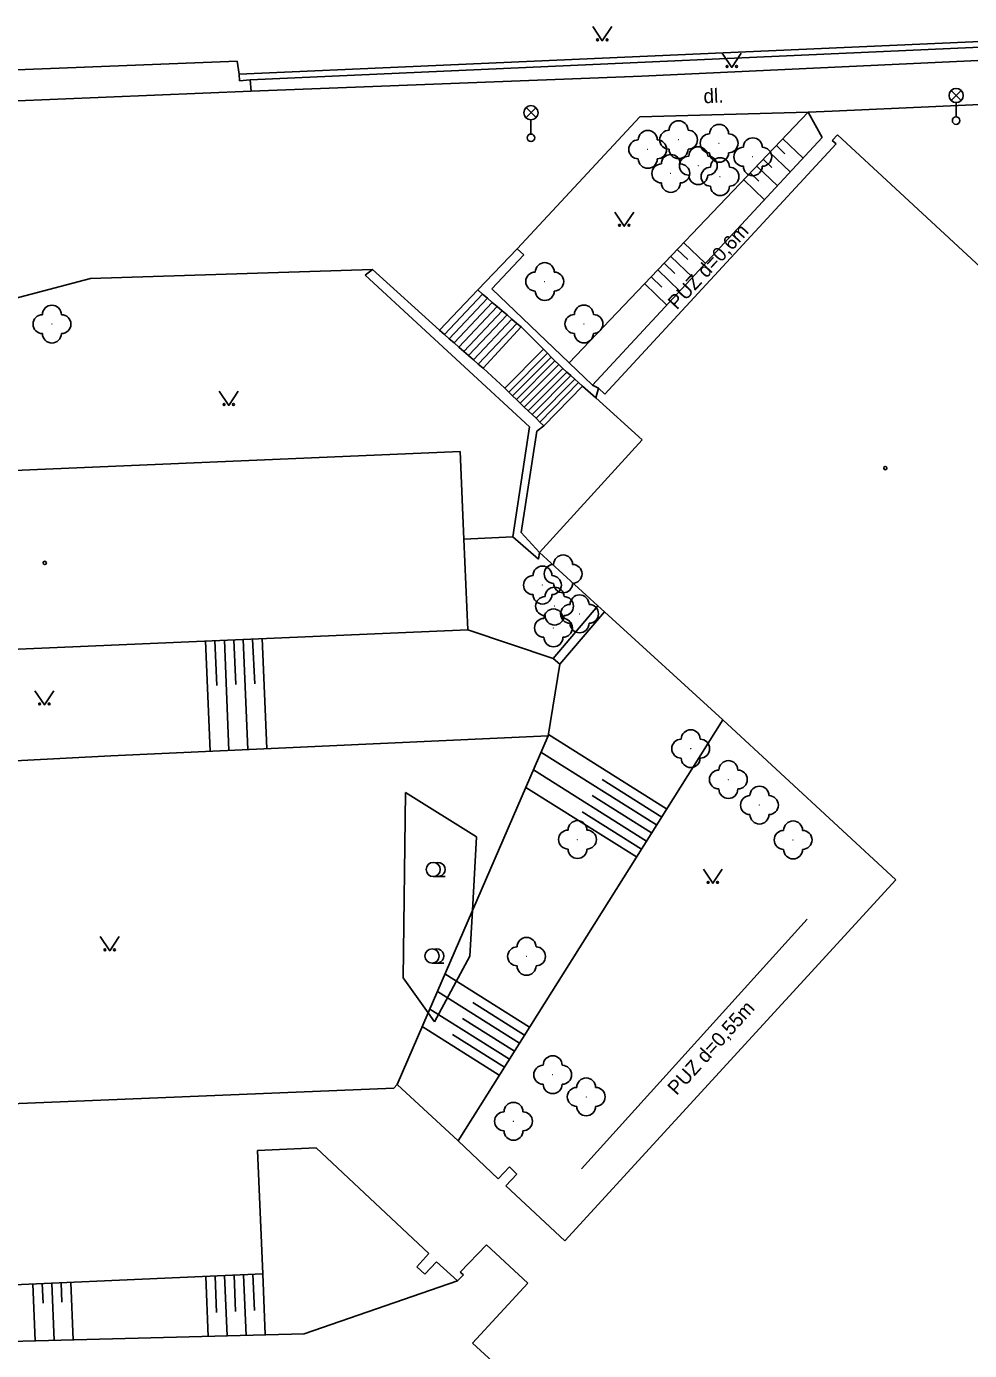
# Model space of a CAD drawing. Extents: x -737812 to -729375, y -1123000 to -1115500.
# Drawn here: x -736505.8 to -736456, y -1118447.6 to -1118377.6 of the extents above; entities that cross this region are included whole.
import ezdxf

# ---------------------------------------------------------------- set-up
doc = ezdxf.new("R2010")
doc.units = 0
for name, color, linetype in [('Doplněk polohopisu', 7, 'Continuous'), ('Hranice - ploty_ zdi', 7, 'Continuous'), ('Pomocné popisy', 7, 'Continuous'), ('Povr_ zn_ inž_ sítí - el_', 7, 'Continuous'), ('Stavební objekty', 7, 'Continuous'), ('Výškopis', 7, 'Continuous'), ('Zeleň', 7, 'Continuous'), ('Značky druhů budov', 7, 'Continuous'), ('Značky druhů pozemků', 7, 'Continuous')]:
    doc.layers.add(name, color=color, linetype=linetype)

msp = doc.modelspace()

# ---------------------------------------------------------------- linework, layer by layer
at = {"layer": 'Doplněk polohopisu'}
for points in [[(-736473.27, -1118380.27), (-736443.42, -1118378.89)], [(-736493.91, -1118381.07), (-736473.27, -1118380.27)], [(-736446.79, -1118381.39), (-736463.21, -1118382.12), (-736464.48, -1118382.18)], [(-736473.38, -1118382.43), (-736479.85, -1118389.4)], [(-736464.48, -1118382.18), (-736473.38, -1118382.43)], [(-736475.88, -1118396.6), (-736463.75, -1118383.52)], [(-736502.4, -1118390.96), (-736487.5, -1118390.48)], [(-736519.76, -1118395.54), (-736502.4, -1118390.96)], [(-736476.46, -1118437.98), (-736464.53, -1118424.8)]]:
    msp.add_lwpolyline(points, dxfattribs=at)
at = {"layer": 'Hranice - ploty_ zdi'}
for points in [[(-736494.54, -1118380.17), (-736444.6, -1118377.97)], [(-736444.77, -1118378.27), (-736493.96, -1118380.47)], [(-736494.64, -1118379.49), (-736506.75, -1118379.95)], [(-736494.54, -1118380.17), (-736494.64, -1118379.49)], [(-736494.53, -1118380.52), (-736494.54, -1118380.17)], [(-736506.67, -1118381.59), (-736493.91, -1118381.07)], [(-736493.96, -1118380.47), (-736494.53, -1118380.52)], [(-736493.91, -1118381.07), (-736493.96, -1118380.47)], [(-736479.85, -1118389.4), (-736481.94, -1118391.56)], [(-736479.51, -1118389.71), (-736479.85, -1118389.4)], [(-736481.2, -1118391.5), (-736479.51, -1118389.71)], [(-736487.88, -1118390.79), (-736487.5, -1118390.48)], [(-736479.2, -1118398.8), (-736487.88, -1118390.79)], [(-736487.5, -1118390.48), (-736483.96, -1118393.69)], [(-736481.94, -1118391.56), (-736483.96, -1118393.69)], [(-736479.65, -1118393.52), (-736479.88, -1118393.33), (-736480.13, -1118393.11), (-736480.39, -1118392.88), (-736480.65, -1118392.66), (-736480.91, -1118392.44), (-736481.17, -1118392.22), (-736481.42, -1118392), (-736481.68, -1118391.78), (-736481.94, -1118391.56)], [(-736475.88, -1118396.6), (-736477.11, -1118395.42), (-736481.2, -1118391.5)], [(-736481.68, -1118391.78), (-736483.7, -1118393.91)], [(-736481.42, -1118392), (-736483.45, -1118394.14)], [(-736481.17, -1118392.22), (-736483.19, -1118394.36)], [(-736480.91, -1118392.44), (-736482.94, -1118394.58)], [(-736480.65, -1118392.66), (-736482.68, -1118394.81)], [(-736480.39, -1118392.88), (-736482.43, -1118395.03)], [(-736483.96, -1118393.69), (-736483.7, -1118393.91), (-736483.45, -1118394.14), (-736483.19, -1118394.36), (-736482.94, -1118394.58), (-736482.68, -1118394.81), (-736482.43, -1118395.03), (-736482.17, -1118395.25), (-736481.92, -1118395.48), (-736481.66, -1118395.7)], [(-736480.13, -1118393.11), (-736482.17, -1118395.25)], [(-736479.88, -1118393.33), (-736481.92, -1118395.48)], [(-736481.66, -1118395.7), (-736479.65, -1118393.52)], [(-736477.45, -1118395.71), (-736477.65, -1118395.51), (-736477.86, -1118395.31), (-736478.06, -1118395.11), (-736478.26, -1118394.9), (-736478.46, -1118394.7), (-736479.65, -1118393.52)], [(-736478.46, -1118394.7), (-736480.51, -1118396.76)], [(-736478.26, -1118394.9), (-736480.3, -1118396.96)], [(-736478.06, -1118395.11), (-736480.1, -1118397.16)], [(-736481.66, -1118395.7), (-736480.51, -1118396.76)], [(-736477.86, -1118395.31), (-736479.89, -1118397.35)], [(-736477.65, -1118395.51), (-736479.69, -1118397.55)], [(-736477.45, -1118395.71), (-736479.48, -1118397.75)], [(-736475.7, -1118397.26), (-736476.4, -1118396.64), (-736476.61, -1118396.46), (-736476.81, -1118396.28), (-736477.02, -1118396.09), (-736477.24, -1118395.9), (-736477.45, -1118395.71)], [(-736477.24, -1118395.9), (-736479.27, -1118397.95)], [(-736477.02, -1118396.09), (-736479.07, -1118398.15)], [(-736476.81, -1118396.28), (-736478.86, -1118398.34)], [(-736476.61, -1118396.46), (-736478.66, -1118398.54)], [(-736480.51, -1118396.76), (-736480.3, -1118396.96), (-736480.1, -1118397.16), (-736479.89, -1118397.35), (-736479.69, -1118397.55), (-736479.48, -1118397.75), (-736479.27, -1118397.95), (-736479.07, -1118398.15), (-736478.86, -1118398.34), (-736478.66, -1118398.54), (-736478.45, -1118398.74)], [(-736476.4, -1118396.64), (-736478.45, -1118398.74)], [(-736475.56, -1118396.75), (-736475.88, -1118396.6)], [(-736480.08, -1118404.61), (-736479.2, -1118398.8)], [(-736479.64, -1118404.38), (-736478.82, -1118399.02)], [(-736478.45, -1118398.74), (-736478.82, -1118399.02)], [(-736480.08, -1118404.61), (-736482.67, -1118404.72)], [(-736478.73, -1118405.78), (-736480.08, -1118404.61)], [(-736479.64, -1118404.38), (-736478.67, -1118405.43)], [(-736478.67, -1118405.43), (-736478.73, -1118405.78)], [(-736475.59, -1118408.25), (-736477.95, -1118411.02)], [(-736475.24, -1118408.56), (-736477.6, -1118411.33)], [(-736477.95, -1118411.02), (-736482.46, -1118409.51)], [(-736477.95, -1118411.02), (-736477.6, -1118411.33)], [(-736477.6, -1118411.33), (-736478.22, -1118415.11)], [(-736482.98, -1118436.5), (-736469, -1118414.27)], [(-736478.22, -1118415.11), (-736501.32, -1118416.16)], [(-736478.22, -1118415.11), (-736482.21, -1118424.33), (-736484.56, -1118429.74), (-736486.2, -1118433.53)], [(-736501.32, -1118416.16), (-736527.62, -1118417.54)], [(-736491.11, -1118446.7), (-736483, -1118443.9)], [(-736532.3, -1118447.76), (-736491.11, -1118446.7)]]:
    msp.add_lwpolyline(points, dxfattribs=at)
at = {"layer": 'Povr_ zn_ inž_ sítí - el_'}
for p, q in [((-736456.934, -1118381.558), (-736456.406, -1118381.03)), ((-736456.398, -1118381.555), (-736456.926, -1118381.026)), ((-736456.67, -1118381.67), (-736456.67, -1118382.42)), ((-736479.394, -1118382.468), (-736478.866, -1118381.94)), ((-736478.858, -1118382.465), (-736479.386, -1118381.936)), ((-736479.13, -1118382.58), (-736479.13, -1118383.33))]:
    msp.add_line(p, q, dxfattribs=at)
for centre, radius in [((-736456.67, -1118381.295), 0.375), ((-736479.13, -1118382.205), 0.375), ((-736456.67, -1118382.62), 0.2), ((-736479.13, -1118383.53), 0.2)]:
    msp.add_circle(centre, radius, dxfattribs=at)
at = {"layer": 'Stavební objekty'}
for points in [[(-736463.01, -1118383.85), (-736475.22, -1118397.06)], [(-736462.94, -1118383.37), (-736463.21, -1118383.68)], [(-736463.21, -1118383.68), (-736463.01, -1118383.85)], [(-736462.94, -1118383.37), (-736455.38, -1118390.36)], [(-736475.56, -1118396.75), (-736475.7, -1118397.26)], [(-736475.56, -1118396.75), (-736475.22, -1118397.06)], [(-736473.26, -1118399.48), (-736475.7, -1118397.26)], [(-736478.67, -1118405.43), (-736473.26, -1118399.48)], [(-736528.34, -1118402.04), (-736482.87, -1118400.09)], [(-736482.87, -1118400.09), (-736482.67, -1118404.72), (-736482.46, -1118409.51)], [(-736475.59, -1118408.25), (-736478.67, -1118405.43)], [(-736469, -1118414.27), (-736475.24, -1118408.56), (-736475.59, -1118408.25)], [(-736527.9, -1118411.46), (-736482.46, -1118409.51)], [(-736459.85, -1118422.71), (-736469, -1118414.27)], [(-736477.34, -1118441.78), (-736459.85, -1118422.71)], [(-736486.37, -1118433.72), (-736486.2, -1118433.53)], [(-736486.2, -1118433.53), (-736482.98, -1118436.5), (-736480.86, -1118438.5)], [(-736526.82, -1118435.37), (-736486.37, -1118433.72)], [(-736490.48, -1118436.87), (-736493.58, -1118437.01)], [(-736493.29, -1118443.53), (-736493.58, -1118437.01)], [(-736490.48, -1118436.87), (-736484.53, -1118442.45)], [(-736480.27, -1118437.87), (-736480.86, -1118438.5)], [(-736479.88, -1118438.27), (-736480.45, -1118438.88)], [(-736480.27, -1118437.87), (-736479.88, -1118438.27)], [(-736480.45, -1118438.88), (-736477.34, -1118441.78)], [(-736484.53, -1118442.45), (-736485.15, -1118443.16)], [(-736482.86, -1118443.43), (-736481.47, -1118442)], [(-736479.29, -1118444.01), (-736481.47, -1118442)], [(-736485.15, -1118443.16), (-736484.74, -1118443.55)], [(-736484.74, -1118443.55), (-736484.12, -1118442.89)], [(-736484.12, -1118442.89), (-736483, -1118443.9)], [(-736493.29, -1118443.53), (-736529.97, -1118445.14)], [(-736483, -1118443.9), (-736482.69, -1118443.58)], [(-736482.69, -1118443.58), (-736482.86, -1118443.43)], [(-736482.21, -1118447.18), (-736479.29, -1118444.01)], [(-736477.82, -1118451.22), (-736482.21, -1118447.18)]]:
    msp.add_lwpolyline(points, dxfattribs=at)
at = {"layer": 'Výškopis'}
for points in [[(-736477.11, -1118395.42), (-736464.48, -1118382.18)], [(-736464.48, -1118382.18), (-736463.75, -1118383.52)], [(-736466.16, -1118383.94), (-736465.71, -1118384.38)], [(-736465.82, -1118383.58), (-736464.75, -1118384.6)], [(-736466.51, -1118384.3), (-736465.43, -1118385.33)], [(-736467.2, -1118385.03), (-736466.11, -1118386.06)], [(-736466.85, -1118384.67), (-736466.4, -1118385.1)], [(-736467.89, -1118385.75), (-736466.79, -1118386.8)], [(-736467.54, -1118385.39), (-736467.09, -1118385.82)], [(-736471.4, -1118389.43), (-736470.84, -1118389.96)], [(-736471.05, -1118389.07), (-736469.91, -1118390.16)], [(-736472.09, -1118390.15), (-736471.53, -1118390.69)], [(-736471.74, -1118389.79), (-736470.59, -1118390.89)], [(-736472.78, -1118390.88), (-736472.22, -1118391.41)], [(-736472.43, -1118390.51), (-736471.27, -1118391.63)], [(-736473.12, -1118391.24), (-736471.95, -1118392.36)], [(-736496.32, -1118410.1), (-736496.08, -1118415.92)], [(-736495.82, -1118410.08), (-736495.72, -1118412.45)], [(-736495.32, -1118410.06), (-736495.08, -1118415.88)], [(-736494.83, -1118410.04), (-736494.72, -1118412.41)], [(-736494.33, -1118410.02), (-736494.08, -1118415.83)], [(-736493.83, -1118410), (-736493.72, -1118412.37)], [(-736493.33, -1118409.98), (-736493.08, -1118415.78)], [(-736471.96, -1118418.97), (-736478.2, -1118415.05)], [(-736472.49, -1118419.82), (-736478.6, -1118415.98)], [(-736473.02, -1118420.67), (-736479, -1118416.91)], [(-736472.22, -1118419.4), (-736475.36, -1118417.42)], [(-736473.56, -1118421.51), (-736479.4, -1118417.84)], [(-736472.76, -1118420.24), (-736475.9, -1118418.27)], [(-736473.29, -1118421.09), (-736476.43, -1118419.12)], [(-736479.2, -1118430.49), (-736483.67, -1118427.68)], [(-736479.73, -1118431.34), (-736484.07, -1118428.61)], [(-736479.47, -1118430.92), (-736482.2, -1118429.19)], [(-736480.27, -1118432.18), (-736484.47, -1118429.54)], [(-736480, -1118431.76), (-736482.74, -1118430.04)], [(-736480.8, -1118433.03), (-736484.87, -1118430.47)], [(-736480.53, -1118432.61), (-736483.27, -1118430.89)], [(-736505.44, -1118444.06), (-736505.31, -1118447.06)], [(-736504.94, -1118444.04), (-736504.9, -1118445.07)], [(-736504.44, -1118444.02), (-736504.31, -1118447.04)], [(-736503.94, -1118444), (-736503.9, -1118445.03)], [(-736503.44, -1118443.98), (-736503.31, -1118447.01)], [(-736496.31, -1118443.66), (-736496.17, -1118446.83)], [(-736495.81, -1118443.64), (-736495.73, -1118445.56)], [(-736495.31, -1118443.62), (-736495.17, -1118446.8)], [(-736494.81, -1118443.6), (-736494.73, -1118445.52)], [(-736494.31, -1118443.58), (-736494.17, -1118446.78)], [(-736493.81, -1118443.55), (-736493.73, -1118445.47)], [(-736493.29, -1118443.53), (-736493.17, -1118446.75)]]:
    msp.add_lwpolyline(points, dxfattribs=at)
at = {"layer": 'Zeleň'}
for points in [[(-736485.75, -1118418.1), (-736485.88, -1118427.89)], [(-736482, -1118420.45), (-736485.75, -1118418.1)], [(-736482.35, -1118426.75), (-736482.21, -1118424.33), (-736482, -1118420.45)], [(-736484.22, -1118430.21), (-736482.35, -1118426.75)], [(-736485.88, -1118427.89), (-736484.56, -1118429.74), (-736484.22, -1118430.21)]]:
    msp.add_lwpolyline(points, dxfattribs=at)
for centre in [(-736471.33, -1118383.63), (-736469.19, -1118383.82), (-736472.96, -1118384.14), (-736467.41, -1118384.53), (-736470.29, -1118385), (-736471.74, -1118385.41), (-736469.14, -1118385.58), (-736478.4, -1118391.12), (-736504.43, -1118393.37), (-736476.33, -1118393.36), (-736477.43, -1118406.56), (-736478.52, -1118407.15), (-736477.88, -1118408.26), (-736476.56, -1118408.67), (-736477.94, -1118409.41), (-736470.69, -1118415.79), (-736468.7, -1118417.42), (-736467.06, -1118418.77), (-736476.67, -1118420.59), (-736465.28, -1118420.61), (-736479.36, -1118426.76), (-736477.98, -1118433.01), (-736476.21, -1118434.18), (-736480.05, -1118435.47)]:
    msp.add_circle(centre, 0.0005, dxfattribs=at)
for centre, start, end in [((-736472.96, -1118383.64), 360, 179.99999), ((-736471.83, -1118383.63), 89.99999, 269.99999), ((-736471.33, -1118383.13), 360, 179.99999), ((-736470.83, -1118383.63), 270, 89.99999), ((-736469.19, -1118383.32), 360, 179.99999), ((-736473.46, -1118384.14), 89.99999, 269.99999), ((-736472.46, -1118384.14), 270, 89.99999), ((-736469.69, -1118383.82), 89.99999, 269.99999), ((-736468.69, -1118383.82), 270, 89.99999), ((-736467.41, -1118384.03), 360, 179.99999), ((-736472.96, -1118384.64), 179.99999, 359.99999), ((-736471.74, -1118384.91), 360, 179.99999), ((-736471.33, -1118384.13), 179.99999, 359.99999), ((-736470.79, -1118385), 89.99999, 269.99999), ((-736470.29, -1118384.5), 360, 179.99999), ((-736469.79, -1118385), 270, 89.99999), ((-736469.19, -1118384.32), 179.99999, 359.99999), ((-736469.14, -1118385.08), 360, 179.99999), ((-736467.91, -1118384.53), 89.99999, 269.99999), ((-736466.91, -1118384.53), 270, 89.99999), ((-736472.24, -1118385.41), 89.99999, 269.99999), ((-736471.24, -1118385.41), 270, 89.99999), ((-736469.64, -1118385.58), 89.99999, 269.99999), ((-736468.64, -1118385.58), 270, 89.99999), ((-736467.41, -1118385.03), 179.99999, 359.99999), ((-736471.74, -1118385.91), 179.99999, 359.99999), ((-736470.29, -1118385.5), 179.99999, 359.99999), ((-736469.14, -1118386.08), 179.99999, 359.99999), ((-736478.4, -1118390.62), 360, 179.99999), ((-736478.9, -1118391.12), 89.99999, 269.99999), ((-736477.9, -1118391.12), 270, 89.99999), ((-736478.4, -1118391.62), 179.99999, 359.99999), ((-736504.93, -1118393.37), 89.99999, 269.99999), ((-736504.43, -1118392.87), 360, 179.99999), ((-736503.93, -1118393.37), 270, 89.99999), ((-736476.83, -1118393.36), 89.99999, 269.99999), ((-736476.33, -1118392.86), 360, 179.99999), ((-736475.83, -1118393.36), 270, 89.99999), ((-736504.43, -1118393.87), 179.99999, 359.99999), ((-736476.33, -1118393.86), 179.99999, 359.99999), ((-736477.43, -1118406.06), 360, 179.99999), ((-736478.52, -1118406.65), 360, 179.99999), ((-736477.93, -1118406.56), 89.99999, 269.99999), ((-736476.93, -1118406.56), 270, 89.99999), ((-736479.02, -1118407.15), 89.99999, 269.99999), ((-736478.02, -1118407.15), 270, 89.99999), ((-736478.52, -1118407.65), 179.99999, 359.99999), ((-736477.88, -1118407.76), 360, 179.99999), ((-736477.43, -1118407.06), 179.99999, 359.99999), ((-736476.56, -1118408.17), 360, 179.99999), ((-736478.38, -1118408.26), 89.99999, 269.99999), ((-736477.94, -1118408.91), 360, 179.99999), ((-736477.06, -1118408.67), 89.99999, 269.99999), ((-736477.38, -1118408.26), 270, 89.99999), ((-736476.06, -1118408.67), 270, 89.99999), ((-736478.44, -1118409.41), 89.99999, 269.99999), ((-736477.88, -1118408.76), 179.99999, 359.99999), ((-736477.44, -1118409.41), 270, 89.99999), ((-736476.56, -1118409.17), 179.99999, 359.99999), ((-736477.94, -1118409.91), 179.99999, 359.99999), ((-736471.19, -1118415.79), 89.99999, 269.99999), ((-736470.69, -1118415.29), 360, 179.99999), ((-736470.19, -1118415.79), 270, 89.99999), ((-736470.69, -1118416.29), 179.99999, 359.99999), ((-736468.7, -1118416.92), 360, 179.99999), ((-736469.2, -1118417.42), 89.99999, 269.99999), ((-736468.2, -1118417.42), 270, 89.99999), ((-736468.7, -1118417.92), 179.99999, 359.99999), ((-736467.06, -1118418.27), 360, 179.99999), ((-736467.56, -1118418.77), 89.99999, 269.99999), ((-736466.56, -1118418.77), 270, 89.99999), ((-736476.67, -1118420.09), 360, 179.99999), ((-736467.06, -1118419.27), 179.99999, 359.99999), ((-736477.17, -1118420.59), 89.99999, 269.99999), ((-736476.17, -1118420.59), 270, 89.99999), ((-736465.78, -1118420.61), 89.99999, 269.99999), ((-736465.28, -1118420.11), 360, 179.99999), ((-736464.78, -1118420.61), 270, 89.99999), ((-736476.67, -1118421.09), 179.99999, 359.99999), ((-736465.28, -1118421.11), 179.99999, 359.99999), ((-736479.36, -1118426.26), 360, 179.99999), ((-736479.86, -1118426.76), 89.99999, 269.99999), ((-736478.86, -1118426.76), 270, 89.99999), ((-736479.36, -1118427.26), 179.99999, 359.99999), ((-736477.98, -1118432.51), 360, 179.99999), ((-736478.48, -1118433.01), 89.99999, 269.99999), ((-736477.48, -1118433.01), 270, 89.99999), ((-736477.98, -1118433.51), 179.99999, 359.99999), ((-736476.21, -1118433.68), 360, 179.99999), ((-736476.71, -1118434.18), 89.99999, 269.99999), ((-736475.71, -1118434.18), 270, 89.99999), ((-736480.55, -1118435.47), 89.99999, 269.99999), ((-736480.05, -1118434.97), 360, 179.99999), ((-736479.55, -1118435.47), 270, 89.99999), ((-736476.21, -1118434.68), 179.99999, 359.99999), ((-736480.05, -1118435.97), 179.99999, 359.99999)]:
    msp.add_arc(centre, 0.5, start, end, dxfattribs=at)
at = {"layer": 'Značky druhů budov'}
for centre in [(-736460.41, -1118400.97), (-736504.81, -1118405.98)]:
    msp.add_circle(centre, 0.0875, dxfattribs=at)
at = {"layer": 'Značky druhů pozemků'}
for p, q in [((-736484.29, -1118422.545), (-736483.665, -1118422.545)), ((-736484.35, -1118427.115), (-736483.725, -1118427.115))]:
    msp.add_line(p, q, dxfattribs=at)
for points in [[(-736475.86, -1118377.65), (-736475.36, -1118378.4), (-736474.86, -1118377.65)], [(-736469.02, -1118379.06), (-736468.52, -1118379.81), (-736468.02, -1118379.06)], [(-736474.7, -1118387.45), (-736474.2, -1118388.2), (-736473.7, -1118387.45)], [(-736495.59, -1118396.91), (-736495.09, -1118397.66), (-736494.59, -1118396.91)], [(-736505.33, -1118412.73), (-736504.83, -1118413.48), (-736504.33, -1118412.73)], [(-736470.02, -1118422.15), (-736469.52, -1118422.9), (-736469.02, -1118422.15)], [(-736501.88, -1118425.71), (-736501.38, -1118426.46), (-736500.88, -1118425.71)]]:
    msp.add_lwpolyline(points, dxfattribs=at)
for centre, radius in [((-736475.61, -1118378.35), 0.05), ((-736475.11, -1118378.35), 0.05), ((-736468.77, -1118379.76), 0.05), ((-736468.27, -1118379.76), 0.05), ((-736474.45, -1118388.15), 0.05), ((-736473.95, -1118388.15), 0.05), ((-736495.34, -1118397.61), 0.05), ((-736494.84, -1118397.61), 0.05), ((-736505.08, -1118413.43), 0.05), ((-736504.58, -1118413.43), 0.05), ((-736484.29, -1118422.17), 0.375), ((-736469.77, -1118422.85), 0.05), ((-736469.27, -1118422.85), 0.05), ((-736501.63, -1118426.41), 0.05), ((-736501.13, -1118426.41), 0.05), ((-736484.35, -1118426.74), 0.375)]:
    msp.add_circle(centre, radius, dxfattribs=at)
for centre in [(-736484.04, -1118422.17), (-736484.1, -1118426.74)]:
    msp.add_arc(centre, 0.375, 249.49437, 109.04743, dxfattribs=at)

# ---------------------------------------------------------------- texts
at = {"layer": 'Pomocné popisy'}
for s, rotation, p in [('dl.', 2.55702, (-736470, -1118381.71)), ('PUZ d=0,6m', 47.15808, (-736471.42, -1118392.65)), ('PUZ d=0,55m', 47.84989, (-736471.43, -1118434.14))]:
    msp.add_text(s, height=0.75, rotation=rotation, dxfattribs=at).set_placement(p)

doc.saveas('drawing.dxf')
